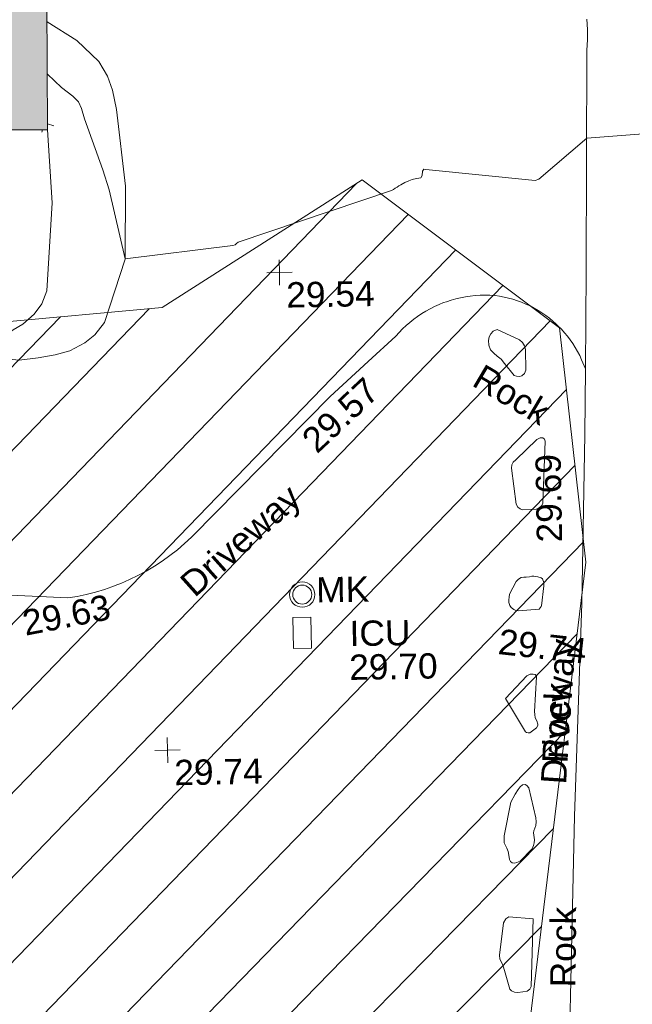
# Model space of a CAD drawing. Header units: millimetres. Extents: x -290717 to 520720, y -103372 to 287762.
# Tile 281 of 375: x 37616 to 46696, y 188060 to 202660. Entities that reach past the tile are written whole.
import ezdxf

# ---------------------------------------------------------------- set-up
doc = ezdxf.new("R2010")
doc.units = ezdxf.units.MM
doc.linetypes.add('IMPORT-HIDDEN2 _3_', pattern=[4762.5, 3175, -1587.5])
doc.linetypes.add('IMPORT-UG_ELEC_STREET LIGHTING_QLB2 _2_', pattern=[2700, 1500, -300.0000000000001, 0, -250, 150, -300.0000000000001, 0, -200])
for name, color, linetype, lineweight in [('00_TOPO_DRIVE_WAY', 7, 'Continuous', 9), ('00_UAV_DRIVE_WAY', 7, 'Continuous', 9), ('00_UAV_SURFACE', 7, 'Continuous', 9), ('A_RHA_Detail', 7, 'Continuous', 9)]:
    doc.layers.add(name, color=color, linetype=linetype, lineweight=lineweight)
for name, color, linetype, lineweight, true_color in [('00_TOPO_EAVE', 7, 'Continuous', 9, 0x666666), ('00_TOPO_FURN_MARKER_POST', 7, 'Continuous', 9, 0x666666), ('00_TOPO_LEVEL_SPOT', 7, 'Continuous', 9, 0x666666), ('00_TOPO_SERV_IC', 5, 'Continuous', 9, 0x0000ff), ('00_UAV_FORM_LINES', 7, 'Continuous', 9, 0x666666), ('00_UAV_ROCK', 40, 'Continuous', 9, 0xffbf00), ('01_DTM_CONTOUR_MNR', 7, 'Continuous', 9, 0xa5a552), ('12333-PUM-2D-U-0001-C01 - Rev2_REVIT IMPORT_dwg', 7, 'Continuous', 9, 0x767676), ('A_RHA_Line', 7, 'Continuous', 9, 0x00a600), ('PUM-CHAMBER EXTENTS', 6, 'IMPORT-HIDDEN2 _3_', 9, 0xff00ff), ('PUM-UNABLE TO SURVEY', 190, 'Continuous', 9, 0x7f00ff)]:
    doc.layers.add(name, color=color, linetype=linetype, lineweight=lineweight, true_color=true_color)
doc.styles.add('Swis721 Lt BT_2', font='swissl.ttf', dxfattribs={"height": 375})

# ---------------------------------------------------------------- blocks, each defined once
blk = doc.blocks.new('12333-PUM-2D-U-0001-C01 - Rev2_REVIT IMPORT_dwg_MSL_MarkerPost_SYM-2077183-Site Location Plan Existing')
at = {"layer": '00_TOPO_FURN_MARKER_POST', "color": 254, "true_color": 0xcccccc}
for radius in [499.9079004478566, 374.9309253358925]:
    blk.add_circle((0, 0), radius, dxfattribs=at)
blk = doc.blocks.new('12333-PUM-2D-U-0001-C01 - Rev2_REVIT IMPORT_dwg_MSL_Eaves_SYM_1-V11-Site Location Plan Existing')
at = {"layer": '00_TOPO_EAVE', "color": 254, "true_color": 0xcccccc}
for p, q in [((-116.0873754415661, -356.5791934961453), (-86.19056645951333, -264.7468129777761)), ((356.5791934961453, -116.0873754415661), (115.4054805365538, -37.57123127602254))]:
    blk.add_line(p, q, dxfattribs=at)
blk = doc.blocks.new('12333-PUM-2D-U-0001-C01 - Rev2_REVIT IMPORT_dwg_MM-2077200-Site Location Plan Existing')
at = {"layer": '00_TOPO_LEVEL_SPOT', "color": 254, "true_color": 0xcccccc, "flags": 128}
for points in [[(500.0000000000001, 0), (0, 0), (0, 500.0000000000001)], [(0, -500.0000000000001), (0, 0), (-500.0000000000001, 0)]]:
    blk.add_lwpolyline(points, dxfattribs=at)
blk = doc.blocks.new('12333-PUM-2D-U-0001-C01 - Rev2_REVIT IMPORT_dwg_MGS62954_T2_Galway_ITM_3d_Rev1-2077680-Site Location Plan Existing')
at = {"layer": '00_TOPO_DRIVE_WAY', "color": 254, "true_color": 0xcccccc, "flags": 128}
blk.add_lwpolyline([(533947310.7138579, 725731693.1597525), (533948599.1790669, 725732292.8675508), (533949364.8963825, 725732849.541381), (533950105.1134104, 725733681.8996902), (533950453.6158828, 725734585.561532), (533950796.9965962, 725736671.5550238), (533950912.4505009, 725740170.8279907), (533951015.7960494, 725742781.650399), (533951124.4683608, 725745445.0481578), (533951288.4688657, 725748596.3189428), (533951375.6958266, 725751100.1535034)], dxfattribs=at)
at = {"layer": '00_TOPO_SERV_IC', "color": 254, "true_color": 0xcccccc}
for p, q in [((533947001.7, 725748002.4), (533947001.7000001, 725748459.6)), ((533947268.4000001, 725748459.6000001), (533947001.7000001, 725748459.6)), ((533947268.4, 725748002.4), (533947268.4000001, 725748459.6000001)), ((533947001.7, 725748002.4), (533947268.4, 725748002.4))]:
    blk.add_line(p, q, dxfattribs=at)
at = {"layer": '00_UAV_DRIVE_WAY', "color": 254, "true_color": 0xcccccc, "flags": 128}
blk.add_lwpolyline([(533951375.6958266, 725751100.1535034), (533951399.9698442, 725752070.5524807), (533951347.4579881, 725752208.8916968), (533951319.6993831, 725752270.8278202), (533951289.3715116, 725752331.5472051), (533951256.5275788, 725752390.9433293), (533951221.2252042, 725752448.9119918), (533951183.5263202, 725752505.3514959), (533951143.4970632, 725752560.1628278), (533951101.2076583, 725752613.2498293), (533951056.7322958, 725752664.519368), (533951010.149, 725752713.8815), (533950981.160238, 725752742.605828), (533950931.3733101, 725752788.7348354), (533950879.6983719, 725752832.7385197), (533950826.226078, 725752874.5396836), (533950771.0502374, 725752914.0649933), (533950714.2676473, 725752951.2451082), (533950655.9779233, 725752986.0148019), (533950596.283326, 725753018.3130761), (533950535.2885793, 725753048.0832692), (533950473.1006893, 725753075.2731537), (533950409.8287544, 725753099.8350297), (533950345.5837751, 725753121.7258072), (533950280.4784589, 725753140.907082), (533950214.6270229, 725753157.345204), (533950148.1449925, 725753171.011335), (533950081.149, 725753181.8815), (533950075.8993683, 725753182.4194565), (533950003.3014632, 725753188.2146665), (533949930.5245606, 725753190.9647081), (533949857.696336, 725753190.664757), (533949784.9445548, 725753187.3153399), (533949712.3968481, 725753180.922332), (533949640.1804897, 725753171.4969496), (533949568.4221714, 725753159.0557274), (533949497.2477814, 725753143.6204919), (533949426.7821841, 725753125.2183213), (533949357.149, 725753103.8814999), (533949316.7717913, 725753090.0263288), (533949248.7087927, 725753064.1136196), (533949181.7906088, 725753035.3734576), (533949116.1346362, 725753003.8562629), (533949051.8560584, 725752969.6173273), (533948989.0676416, 725752932.7167177), (533948927.8795381, 725752893.2191703), (533948868.3990925, 725752851.193977), (533948810.730654, 725752806.7148644), (533948754.9753922, 725752759.8598641), (533948701.231121, 725752710.7111753), (533948649.5921263, 725752659.355022), (533948600.1490001, 725752605.8815), (533948182.4361826, 725752235.8470142), (533947610.149, 725751728.8814999), (533945533.149, 725749690.8814999), (533945519.3850471, 725749677.9841764), (533945415.0173705, 725749584.7456249), (533945306.8368167, 725749495.9593244), (533945195.0331712, 725749411.7810359), (533945079.8025755, 725749332.3584366), (533944961.3471837, 725749257.8308613), (533944839.8748062, 725749188.329056), (533944715.598547, 725749123.9749509), (533944588.7364292, 725749064.881445), (533944459.5110118, 725749011.1522083), (533944417.8121662, 725748995.829416), (533944328.149, 725748962.8815), (533944216.7718009, 725748926.7518312), (533944082.0883916, 725748888.7200195), (533943945.9305157, 725748856.3615239), (533943808.5370404, 725748829.7331123), (533943670.149, 725748808.8815001), (533942289.149, 725748899.8815)], dxfattribs=at)
at = {"layer": '00_UAV_FORM_LINES', "color": 254, "true_color": 0xcccccc, "flags": 128}
for points in [[(533943512.5773032, 725757357.148268), (533943948.892, 725757071.5235), (533944267.892, 725756754.5235), (533944393.892, 725756535.5235), (533944461.892, 725756326.5234998), (533944516.8919999, 725756039.5235), (533944631.8919999, 725754897.5235), (533944605.8919999, 725753817.5235), (533944283.8919999, 725752881.5235), (533944137.892, 725752704.5235001), (533943990.892, 725752587.5235001), (533943763.892, 725752473.5235), (533943546.892, 725752416.5235), (533943291.8919999, 725752376.5235), (533943008.892, 725752349.5235), (533942763.892, 725752376.5235), (533942050.6276703, 725752564.3694985)], [(533943493.0942482, 725755756.9265269), (533943539.8919999, 725754672.5235), (533943437.892, 725753368.5235), (533943362.892, 725753175.5235), (533943242.892, 725753023.5235), (533943072.892, 725752878.5235), (533942929.892, 725752798.5235), (533942596.9088913, 725752568.086699)]]:
    blk.add_lwpolyline(points, dxfattribs=at)
at = {"layer": '00_UAV_ROCK', "color": 254, "true_color": 0xcccccc, "flags": 128}
for points in [[(533950104.8919999, 725752677.5235002), (533950430.8919998, 725752521.5235), (533950472.892, 725752478.5234998), (533950501.8920001, 725752427.5235001), (533950516.892, 725752376.5235), (533950516.892, 725752065.5235), (533950496.8920001, 725752017.5235), (533950456.892, 725751984.5235001), (533950421.8919999, 725751977.5235001), (533950377.8919999, 725751981.5235001), (533950341.892, 725751993.5235001), (533950204.892, 725752172.5235001), (533950156.8919999, 725752235.5235), (533950097.892, 725752284.5235), (533950046.892, 725752328.5235001), (533949996.8920001, 725752378.5235001), (533949975.8919999, 725752446.5235), (533949973.892, 725752518.5235001), (533949981.892, 725752570.5235), (533950005.892, 725752614.5235), (533950043.892, 725752653.5235)], [(533950339.8920001, 725750085.5235), (533950278.8920001, 725750617.5235), (533950283.8919999, 725750667.5235001), (533950306.892, 725750706.5235), (533950346.892, 725750743.5235001), (533950663.892, 725751036.5235), (533950710.892, 725751061.5235), (533950750.892, 725751059.5235002), (533950773.8920001, 725751042.5235001), (533950787.892, 725751008.5235), (533950734.8919998, 725750087.5235), (533950716.892, 725750051.5235), (533950686.892, 725750024.5235001), (533950636.8919999, 725750006.5235), (533950433.8919999, 725749999.5235001), (533950396.892, 725750011.5235), (533950363.892, 725750036.5235001)], [(533950652.892, 725748521.5235), (533950345.8919999, 725748502.5235001), (533950308.8919999, 725748508.5235), (533950277.892, 725748524.5235), (533950239.892, 725748553.5235001), (533950218.892, 725748584.5235), (533950206.892, 725748626.5235001), (533950204.892, 725748665.5235001), (533950209.892, 725748708.5234998), (533950217.892, 725748752.5235), (533950319.892, 725748937.5235001), (533950353.892, 725748973.5234998), (533950393.8920001, 725748995.5235), (533950432.892, 725748997.5235001), (533950470.8919999, 725748998.5235001), (533950515.892, 725749002.5235001), (533950550.8920001, 725749010.5235002), (533950583.892, 725749009.5235001), (533950642.8919999, 725749002.5235001), (533950691.892, 725748984.5235), (533950710.892, 725748967.5235001), (533950728.892, 725748917.5235001), (533950728.892, 725748863.5235), (533950689.892, 725748567.5235), (533950685.8919999, 725748560.5235)], [(533950130.892, 725747206.5235), (533950450.892, 725747535.5235), (533950502.892, 725747557.5235001), (533950545.8920001, 725747558.5235001), (533950574.892, 725747551.5235001), (533950591.892, 725747535.5235), (533950597.892, 725747520.5235001), (533950559.892, 725747007.5235), (533950559.892, 725746960.5235), (533950567.8920001, 725746912.5235001), (533950587.892, 725746865.5235), (533950605.8919999, 725746817.5235), (533950602.892, 725746795.5235001), (533950581.892, 725746761.5235001), (533950480.892, 725746692.5235), (533950455.8919999, 725746692.5235), (533950434.892, 725746694.5235002), (533950416.8919999, 725746705.5235)], [(533950076.892, 725745168.5235), (533950184.892, 725745666.5235), (533950250.892, 725745785.5235), (533950293.892, 725745851.5235001), (533950326.892, 725745893.5235), (533950362.8919999, 725745920.5235001), (533950398.8920001, 725745925.5235001), (533950424.892, 725745911.5235001), (533950453.8919999, 725745874.5235001), (533950549.892, 725745427.5235001), (533950552.892, 725745367.5235), (533950546.8919999, 725745314.5235001), (533950530.892, 725745275.5235001), (533950516.892, 725745236.5235001), (533950511.8919999, 725745205.5235), (533950515.892, 725745172.5235002), (533950524.892, 725745102.5235), (533950518.8920001, 725745056.5235), (533950508.892, 725745017.5235), (533950485.892, 725744970.5235001), (533950304.892, 725744788.5235), (533950258.892, 725744768.5235), (533950219.8920001, 725744761.5235), (533950185.8919999, 725744769.5235001), (533950164.892, 725744786.5235), (533950149.8919999, 725744816.5235), (533950137.892, 725744883.5235), (533950128.892, 725744937.5235001), (533950111.892, 725744985.5235), (533950092.892, 725745026.5235), (533950075.8920001, 725745064.5235001)], [(533950482.892, 725743933.5235001), (533950435.8919999, 725742927.5235), (533950417.892, 725742889.5235), (533950374.8919999, 725742862.5235001), (533950310.8919999, 725742850.5235), (533950237.892, 725742842.5235001), (533950187.892, 725742850.5235), (533950145.892, 725742871.5235001), (533950119.8919999, 725742896.5235), (533950044.892, 725743172.5235), (533950024.892, 725743239.5235), (533950011.892, 725743277.5235), (533949978.892, 725743342.5235), (533949973.892, 725743403.5235001), (533950041.8919999, 725743878.5235), (533950080.8919999, 725743936.5235), (533950122.892, 725743966.5235)]]:
    blk.add_lwpolyline(points, close=True, dxfattribs=at)
at = {"layer": '00_UAV_SURFACE', "color": 254, "true_color": 0xcccccc, "flags": 128}
blk.add_lwpolyline([(533951399.969844, 725752070.5524806), (533951436.149, 725753516.8815), (533951506.149, 725756796.8815001), (533951514.822069, 725756949.8347802), (533951516.4819971, 725757062.322315), (533951517.0825115, 725757103.0170848), (533951512.9263622, 725757256.15968)], dxfattribs=at)
at = {"layer": '01_DTM_CONTOUR_MNR', "color": 254, "true_color": 0xcccccc, "flags": 128}
blk.add_lwpolyline([(533943503.1407624, 725756582.0871767), (533943707.4875532, 725756379.3667275), (533943873.5430464, 725756246.804636), (533943955.2089785, 725756163.1811144), (533944001.6346135, 725756060.6512678), (533944040.7900866, 725755909.7293441), (533944300.2267384, 725755148.7763203), (533944390.2685758, 725754849.4144701), (533944610, 725753820.0000002), (533946208.1269985, 725753989.6950063), (533946239.9265176, 725754002.9265177), (533946259.9504793, 725754022.9504794), (533946288.8891886, 725754038.3439654), (533948574.7822682, 725754764.0528082), (533948602.7714034, 725754778.6716682), (533948629.8446937, 725754798.5328262), (533948657.2133871, 725754815.8734869), (533948684.465618, 725754834.1339163), (533948712.1565289, 725754849.9354453), (533948771.2268491, 725754882.2043338), (533948834.8977584, 725754905.0454658), (533948884.6738573, 725754924.1230098), (533948948.9246247, 725754936.0576524), (533948979.6016418, 725754943.7972435), (533949012.1832222, 725754946.3487189), (533949031.7210945, 725754980.3265668), (533949038.4966836, 725755045.5634351), (533949055.9674923, 725755072.0833334), (533949086.0045086, 725755070.3856292), (533950704.8185246, 725754875.0297179), (533950758.357942, 725754897.2417829), (533951480, 725755490.0000001), (533953411.8869696, 725755608.1508324)], dxfattribs=at)
at = {"xscale": 0.375, "yscale": 0.375, "zscale": 0.375}
for name, p in [('12333-PUM-2D-U-0001-C01 - Rev2_REVIT IMPORT_dwg_MSL_Eaves_SYM_1-V11-Site Location Plan Existing', (533943450.8654614, 725755857.1142477)), ('12333-PUM-2D-U-0001-C01 - Rev2_REVIT IMPORT_dwg_MM-2077200-Site Location Plan Existing', (533946890.6734939, 725753579.7798787)), ('12333-PUM-2D-U-0001-C01 - Rev2_REVIT IMPORT_dwg_MSL_MarkerPost_SYM-2077183-Site Location Plan Existing', (533947146.1960328, 725748798.3340069)), ('12333-PUM-2D-U-0001-C01 - Rev2_REVIT IMPORT_dwg_MM-2077200-Site Location Plan Existing', (533945107.8273948, 725746527.2538913))]:
    blk.add_blockref(name, p, dxfattribs=at)
at = {"layer": '00_TOPO_DRIVE_WAY', "color": 251, "true_color": 0x666666, "char_height": 375, "attachment_point": 1, "line_spacing_factor": 1.005061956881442, "style": 'Swis721 Lt BT_2'}
for s, insert, width, rotation in [('29.69', (533950636.1989416, 725749507.5405397), 1495.902363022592, 89.99999999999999), ('Driveway', (533950631.2443063, 725745940.3328118), 2436.183848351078, 85.21360218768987)]:
    blk.add_mtext(s, dxfattribs=dict(at, insert=insert, width=width, rotation=rotation))
at = {"layer": '00_TOPO_FURN_MARKER_POST', "insert": (533947353.2796074, 725749051.7158097), "char_height": 375, "width": 907.0392105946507, "attachment_point": 1, "line_spacing_factor": 1.005061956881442, "style": 'Swis721 Lt BT_2'}
blk.add_mtext('MK', dxfattribs=at)
at = {"layer": '00_TOPO_LEVEL_SPOT', "char_height": 375, "width": 1495.902363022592, "attachment_point": 1, "line_spacing_factor": 1.005061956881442, "style": 'Swis721 Lt BT_2'}
for s, insert in [('29.54', (533946985.7808527, 725753432.4102246)), ('29.74', (533945202.8808528, 725746379.9102246))]:
    blk.add_mtext(s, dxfattribs=dict(at, insert=insert))
at = {"layer": '00_TOPO_SERV_IC', "color": 251, "true_color": 0x666666, "char_height": 375, "attachment_point": 1, "line_spacing_factor": 1.005061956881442, "style": 'Swis721 Lt BT_2'}
for s, insert, width in [('ICU', (533947836.8111334, 725748395.9746865), 1021.012723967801), ('29.70', (533947822.9003084, 725747895.5162591), 1495.902363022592)]:
    blk.add_mtext(s, dxfattribs=dict(at, insert=insert, width=width))
at = {"layer": '00_UAV_DRIVE_WAY', "color": 251, "true_color": 0x666666, "char_height": 375, "attachment_point": 1, "line_spacing_factor": 1.005061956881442, "style": 'Swis721 Lt BT_2'}
for s, insert, width, rotation in [('29.57', (533947147.6346742, 725751149.7520602), 1495.902363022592, 42.22267178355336), ('Driveway', (533945304.7287349, 725749056.332513), 2436.183848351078, 40.82881032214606), ('29.63', (533942967.1712978, 725748628.7379184), 1495.902363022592, 10.008047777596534)]:
    blk.add_mtext(s, dxfattribs=dict(at, insert=insert, width=width, rotation=rotation))
at = {"layer": '00_UAV_ROCK', "color": 251, "true_color": 0x666666, "char_height": 375, "attachment_point": 1, "line_spacing_factor": 1.005061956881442, "style": 'Swis721 Lt BT_2'}
for s, insert, width, rotation in [('Rock', (533949892.977274, 725752182.1800195), 1381.928849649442, 328.38), ('29.74', (533950068.6435916, 725748240.2409972), 1495.902363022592, 352.61615027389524), ('Rock', (533950659.1382333, 725746243.6110516), 1381.928849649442, 86.79836482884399), ('Rock', (533950718.0818681, 725742913.1002874), 1381.928849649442, 88.47552155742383)]:
    blk.add_mtext(s, dxfattribs=dict(at, insert=insert, width=width, rotation=rotation))
blk = doc.blocks.new('12333-PUM-2D-U-0001-C01 - Rev2_REVIT IMPORT_dwg-1620468-Site Location Plan Existing')
at = {"layer": 'PUM-CHAMBER EXTENTS', "true_color": 0xfff4d4}
h = blk.add_hatch(dxfattribs=at)
h.set_pattern_fill('FP_14', style=0, pattern_type=2)
h.set_pattern_definition([(45, (-533641079.65, -725615854.3560001), (-618.7184335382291, 618.7184335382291), [])])
h.paths.add_polyline_path([(291811.3501528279, 124468.6438213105), (306011.3501528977, 125163.6438213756), (309303.3501529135, 126382.6438213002), (310276.3501529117, 133352.6438213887), (309947.3501528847, 136832.6438213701), (307059.3501528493, 139075.6438213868), (304064.350152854, 137236.6438213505), (301560.095729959, 137051.9973635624), (288639.1046682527, 134790.0492880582), (288630.6430382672, 134386.5106702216), (288258.8263998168, 134391.7371872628), (288273.3501527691, 133230.6438212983), (288213.5074401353, 133220.9184094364), (288164.3501528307, 131103.6438213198), (291489.3501529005, 131422.6438213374), (291767.6562900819, 125412.2684225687)])
h.paths.add_polyline_path([(313541.3501529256, 126587.6438213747), (320416.1456552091, 127718.9519342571), (320290.3501528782, 137135.6438213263), (316922.3501528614, 136404.6438212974), (313381.3501528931, 137134.6438212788), (313031.3501529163, 130202.6438213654), (313364.3812648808, 127842.0409395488)])
h.paths.add_polyline_path([(305922.0501528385, 132148.04382128), (305930.0306085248, 132605.2438213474), (306188.7501528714, 132605.2438213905), (306180.769697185, 132148.0438213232), (306133.2633083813, 132148.0438213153)])
at = {"layer": 'PUM-UNABLE TO SURVEY', "color": 7, "true_color": 0xfff4d4, "flags": 128}
blk.add_lwpolyline([(288240.6965458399, 134391.9920332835), (288164.3501528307, 131103.6438213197), (291489.3501529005, 131422.6438213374), (291811.3501528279, 124468.6438213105), (306011.3501528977, 125163.6438213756), (309303.3501529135, 126382.6438213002), (310276.3501529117, 133352.6438213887), (309947.3501528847, 136832.6438213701), (307059.3501528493, 139075.6438213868), (304064.350152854, 137236.6438213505), (301580.3501529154, 137051.6438212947)], dxfattribs=at)
blk.add_blockref('12333-PUM-2D-U-0001-C01 - Rev2_REVIT IMPORT_dwg_MGS62954_T2_Galway_ITM_3d_Rev1-2077680-Site Location Plan Existing', (-533641079.6498471, -725615854.3561786))

msp = doc.modelspace()

# ---------------------------------------------------------------- hatches: boundary and pattern name
at = {"layer": 'A_RHA_Detail', "true_color": 0xc0c0c0}
h = msp.add_hatch(color=9, dxfattribs=at)
h.paths.add_polyline_path([(-80880.60083898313, -68502.79057078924), (-80400.86592458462, -68483.4150911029), (-80400.86592458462, -62984.64684182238), (-24474.85765180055, -63009.32043784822), (-24456.14471274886, -50840.30023854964), (-36622.55041054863, -50831.65104346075), (-36622.5504104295, -44228.57792609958), (-50959.05265825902, -44213.68205212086), (-50959.05265825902, -42573.78171509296), (-54563.93258049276, -42571.21897729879), (-54565.69773355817, -45054.17447471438), (-92408.82109324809, -45027.27149617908), (-92411.78875845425, -49201.74309219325), (-100061.9988811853, -49201.74309219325), (-100052.221444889, -64852.82557835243), (-86120.90825231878, -64852.82557835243), (-86092.16626519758, -62957.90041523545), (-84861.10047611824, -62957.90041520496), (-84854.79054275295, -68240.10973718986), (-80870.60226895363, -68240.10973718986)])
h.paths.add_polyline_path([(-137238.9269955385, -68461.93840922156), (-132719.7426408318, -68433.06336920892), (-132847.0731201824, -62850.0428228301), (-130454.6837966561, -62916.63108081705), (-130498.2830220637, -61355.8539363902), (-117581.136331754, -61423.42893434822), (-117492.3908565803, -49183.91309186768), (-125136.5200282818, -49178.47881939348), (-125133.5727033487, -45032.61887132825), (-163007.1824077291, -45005.69421944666), (-163007.1824077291, -44090.29634113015), (-163123.8521375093, -44090.21339942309), (-163122.6389897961, -42383.751842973), (-166563.8543420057, -42383.75184295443), (-166565.0349082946, -44044.3982420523), (-193158.4656786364, -44025.49275802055), (-193195.152889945, -62863.6565097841), (-137269.7106414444, -62916.63108078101), (-137254.3708868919, -65679.90523788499)])
h.paths.add_polyline_path([(120310.9497607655, -32334.2823016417), (120312.4652266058, -31610.73011961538), (133451.2244789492, -31638.24899384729), (133469.2230092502, -19717.98315777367), (121295.7536929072, -19692.48606427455), (121319.8434528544, -8190.941560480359), (112277.0825929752, -8172.001674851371), (112263.1769726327, -14811.12345451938), (78285.85310969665, -14739.95861435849), (78292.82277619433, -8167.077575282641), (76545.55099677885, -8163.40371230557), (69355.76844230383, -8152.931592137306), (69353.66597202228, -9156.746357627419), (68372.60878942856, -9154.691552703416), (68372.60878942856, -13705.52853212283), (69333.72334743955, -13707.54156767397), (69325.07112544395, -16249.53369225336), (66623.4489111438, -16249.53369225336), (66619.79243932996, -17995.29925522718), (65989.07757491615, -17995.29925522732), (65985.44262769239, -19730.78799479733), (57152.23993372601, -19712.28702423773), (57127.42535098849, -31559.89461998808), (70277.87165423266, -31587.43801817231), (70277.87165428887, -32271.74147154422), (78263.96947906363, -32285.12944888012), (78266.62669288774, -31019.79372153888), (112335.8856506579, -31091.15111856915), (112335.8856506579, -32317.57330550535), (119781.4233959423, -32333.17321910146)])
h.paths.add_polyline_path([(7503.71740934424, -1791.43926322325), (15482.43097389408, -674.0213230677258), (15484.0826184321, 148.1327206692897), (56188.28042539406, 205.5276654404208), (56155.8432600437, 14338.31663138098), (18016.62665932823, 14236.4814953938), (17967.9025208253, 34313.18372075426), (21727.10644861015, 34324.06926249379), (21708.9097307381, 40608.10218319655), (18009.66447156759, 40608.10218325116), (17995.54603703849, 45483.75063445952), (9770.084212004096, 45420.63294734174), (3966.216019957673, 45443.14492469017), (3984.771235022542, 14176.56786831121), (1023.062455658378, 14176.56786840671), (-276.5134647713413, 14190.52623465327), (-231.6790044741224, 5976.811441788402), (-226.4491536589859, 193.7444677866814), (1220.250839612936, 179.5999159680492), (7477.609307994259, 143.2867556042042), (7488.638446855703, -674.0213230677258)])
h.paths.add_polyline_path([(77755.59663317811, 53.47451145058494), (77729.51881611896, 1699.844979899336), (94464.47132486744, 1659.976083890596), (94606.37913471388, 17991.39023626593), (88810.41901146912, 18015.03260816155), (88799.89418497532, 14436.74271609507), (69413.88950349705, 14457.87738898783), (69377.35724448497, 99.62816357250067), (70760.85642036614, 92.0068082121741)])
h.paths.add_polyline_path([(61252.12079698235, 46453.95617369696), (105774.7348988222, 46472.68783510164), (105768.2642197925, 61852.61234310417), (92285.13876306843, 61852.61234310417), (92308.59670397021, 65784.30757142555), (96107.46680002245, 65767.6044524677), (96059.6808111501, 75209.20847378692), (101084.8427276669, 75071.88872768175), (104988.0046543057, 74765.36560410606), (108403.6894220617, 74363.84089439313), (112009.2703903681, 73787.25420864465), (115645.3524814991, 73049.69667210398), (116890.8108050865, 72761.69136255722), (120208.9929832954, 71893.18353872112), (120865.241739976, 71703.68487155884), (124135.6329505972, 70669.67317909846), (127435.6253142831, 69480.50055823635), (127820.4368655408, 69394.93141813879), (128274.3081769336, 69331.69585757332), (128731.879114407, 69306.66104520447), (129189.9401456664, 69320.00258265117), (129645.2782985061, 69371.62688830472), (130094.6997111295, 69461.17185607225), (130535.0520071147, 69588.00939078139), (130963.2464342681, 69751.2498188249), (131376.279516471, 69949.74812593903), (131771.254123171, 70182.11198906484), (132162.5575600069, 70460.54046602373), (132496.0921582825, 70741.69081117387), (132820.8713676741, 71064.98072578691), (133117.4593294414, 71414.31364276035), (133383.77568926, 71787.23923958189), (133616.5473239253, 72178.53728446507), (133817.1647262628, 72590.54524901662), (133982.6025969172, 73017.89547517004), (134111.7005086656, 73457.59040804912), (134203.5529320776, 73906.545904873), (134257.5155882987, 74361.61286220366), (134272.5462649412, 74819.59931534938), (134250.5259874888, 75277.29281749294), (134189.6227572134, 75731.48297750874), (134090.9274700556, 76178.98397761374), (133955.1324028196, 76616.65691996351), (133783.1900598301, 77041.4318434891), (133576.3064937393, 77450.3292564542), (133335.9328436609, 77840.48103831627), (133063.7551572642, 78209.15055536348), (132761.6825665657, 78553.75185442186), (132431.8338935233, 78871.86780505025), (132076.5227904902, 79161.26705200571), (131698.2415079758, 79419.91966864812), (131299.6434187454, 79646.01139199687), (131093.5942456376, 79746.34209763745), (132146.0467355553, 83110.22226149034), (122787.763295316, 86282.54285521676), (121604.3555410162, 82800.35918872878), (117095.9864226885, 83870.84033788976), (116841.9598400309, 83526.35449576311), (116120.5435466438, 91221.9361197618), (110237.7341284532, 91274.27491024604), (110194.3680786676, 90435.39030217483), (104988.0046543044, 90486.49901569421), (104973.2761846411, 94309.82427956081), (103746.1314668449, 94309.82427962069), (103839.9937121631, 122852.1474272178), (96365.09202303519, 122931.9599471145), (96350.3400238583, 123952.416858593), (104555.5505249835, 123902.1925258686), (104607.3234457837, 120248.5396157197), (125502.5015002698, 120134.193340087), (125662.0200253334, 137657.3796883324), (114479.5865733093, 137699.2256881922), (114382.3062641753, 129149.9458158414), (104644.1590035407, 129187.997507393), (104577.9931702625, 126217.3903165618), (101184.4926405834, 126159.1566967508), (101264.6166812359, 135959.2655565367), (89967.23177303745, 135988.8856164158), (89927.63362986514, 125823.6463181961), (93630.53562299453, 125840.7948842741), (93580.6568888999, 122931.9599471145), (88697.38835373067, 122904.7310127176), (88679.38989541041, 95739.0914377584), (86378.25848993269, 95739.0914377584), (86378.18187189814, 96178.10083375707), (83279.5074328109, 96200.92083330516), (83273.62493422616, 95735.74732136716), (70169.67509616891, 95733.22421950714), (70166.2684274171, 96272.07409350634), (66674.99731291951, 96257.14073659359), (66654.74538556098, 95755.71092140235), (65784.77231076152, 95755.71092140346), (65887.65094981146, 117470.6305650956), (53473.34271625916, 117487.9046429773), (53434.44066306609, 98570.4634906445), (40649.41626913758, 98570.46349066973), (40610.16711556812, 94406.01479082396), (38853.82372865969, 94410.36303444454), (38848.65589191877, 89463.65332732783), (40612.46601909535, 89518.45976927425), (40665.38257359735, 86257.73741131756), (38372.19584673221, 86305.7230928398), (38369.79373532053, 76901.0507917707), (50937.95125076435, 76944.40198877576), (50922.88567283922, 74598.78180893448), (56484.90611318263, 74588.85093774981), (56484.9061131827, 75194.85181998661), (92465.40372273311, 75233.02581663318), (92645.92783659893, 71766.64845097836), (89810.5550181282, 69362.83965827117), (85313.16173971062, 69360.94750424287), (85313.16173971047, 66907.40508090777), (75210.14498260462, 66903.15451592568), (75210.14498260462, 63815.70944554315), (70819.40014306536, 63815.70999204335), (70819.21601502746, 64253.35708063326), (69456.8341568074, 64253.35708063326), (69455.71957374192, 66901.99623168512), (61303.3285675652, 66898.56680686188), (61304.56054652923, 63970.32021231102), (70500.41048205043, 63970.32021223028), (70500.40885431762, 61852.59006210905), (61245.64388480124, 61848.69637492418), (61252.12079698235, 46455.07044720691)])
h.paths.add_polyline_path([(-17153.16561239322, 48569.32684293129), (-17153.16561227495, 60770.38083690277), (-29362.88357762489, 60774.7042869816), (-29362.88357762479, 67399.20394583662), (-43507.25361058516, 67405.01911302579), (-43488.53133082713, 69093.07334179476), (-45766.41866234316, 69109.32868391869), (-45794.34620035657, 67405.01911302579), (-47272.11273197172, 67404.21245453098), (-47272.44887636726, 66454.91798912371), (-86004.56386335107, 66468.6329952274), (-86006.66970790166, 60521.58362724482), (-92662.8772251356, 60521.58362724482), (-92666.53762789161, 50184.35611936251), (-79752.016597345, 50179.78302554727), (-79752.016597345, 48591.49323813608), (-17157.71631240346, 48569.32845421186)])
h.paths.add_polyline_path([(-201056.4185879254, 48628.75479108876), (-138377.9751621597, 48634.64535782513), (-138377.9751621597, 50133.28202330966), (-125467.710581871, 50134.49533928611), (-125468.6909603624, 60566.19036866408), (-132186.8595615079, 60565.86652591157), (-132187.4203588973, 66533.01978768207), (-170643.3098734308, 66805.61809689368), (-170643.3098732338, 67738.78475851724), (-200340.0100486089, 67488.93693767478), (-200348.7175167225, 60827.7802510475), (-201057.5650552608, 60827.71357562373), (-201056.6510294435, 51102.0431337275)])
h.paths.add_polyline_path([(-240051.5126725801, 54769.1949116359), (-239444.4902595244, 54811.10754483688), (-239186.5396225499, 54841.92927608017), (-238764.8191578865, 54940.98166103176), (-238382.4735933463, 55122.46891391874), (-237990.3402229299, 55354.87497237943), (-237269.2031026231, 55936.21514997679), (-237030.2712443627, 56228.66101920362), (-236793.0039600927, 56569.31473977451), (-236554.5880579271, 57004.26389721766), (-236432.7219585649, 57267.46508911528), (-236300.0815274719, 57753.26239002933), (-236250.7285154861, 58017.17885687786), (-236235.6490610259, 58516.21786795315), (-236233.2538430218, 58987.85640057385), (-236213.702979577, 59823.48083772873), (-236363.8287856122, 59820.8603820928), (-236634.0279869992, 60698.06075831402), (-236391.9547756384, 61432.1972634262), (-236225.4740089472, 61435.10319604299), (-236201.6036570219, 62637.68779599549), (-232563.5271750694, 62639.28734435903), (-232563.5271750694, 63049.03842407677), (-232732.1945866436, 63049.15302221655), (-232860.1521278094, 63457.9589027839), (-232731.6068089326, 63914.24862701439), (-232560.8209657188, 63914.24862701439), (-232521.9864006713, 70597.99604498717), (-240628.6947850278, 70598.85496274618), (-240629.7923196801, 72350.98321581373), (-246412.6011213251, 72347.36085937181), (-246412.6011213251, 70616.45923939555), (-254449.5805725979, 70618.60952619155), (-254454.637144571, 70754.06491724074), (-254469.7140363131, 73191.6627625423), (-263883.2532625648, 73267.83063692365), (-263902.4181505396, 68260.74348557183), (-263714.8217520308, 68259.82096576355), (-263552.9672900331, 67819.6543439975), (-263719.0883117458, 67392.20684197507), (-263913.629869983, 67392.20684288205), (-263956.7001914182, 58633.76423459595), (-260181.1963171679, 58611.22607638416), (-260192.3146984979, 56354.25111578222), (-257184.684388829, 56339.46086010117), (-257213.4419958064, 57092.93866025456), (-257338.5163846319, 57093.27331227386), (-257471.0109295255, 57531.7457231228), (-257338.5163845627, 58062.22513700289), (-257203.4956297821, 58064.06881293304), (-257173.5751889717, 58598.54056827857), (-256478.2273617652, 58575.27357918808), (-256478.2273617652, 58788.51859477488), (-256013.0091299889, 58911.92701537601), (-255397.0786589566, 58780.99767608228), (-255397.0786664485, 58595.98242230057), (-243809.8853614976, 58585.92793205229), (-243805.3570672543, 58352.04527760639), (-243740.9394682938, 57884.52572396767), (-243619.083060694, 57421.84877501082), (-243424.3877541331, 56943.65915328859), (-243247.1437899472, 56608.24157716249), (-243003.0710577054, 56249.99021479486), (-242732.2093200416, 55932.75703086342), (-242371.7230179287, 55603.12658814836), (-242141.2551255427, 55424.88676771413), (-241804.9643038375, 55216.88439829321), (-241529.464082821, 55077.02869058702), (-241100.6275144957, 54917.18295005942), (-240836.2134980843, 54840.82833179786), (-240453.4486196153, 54788.6078413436), (-240203.3756532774, 54776.52967577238)])
h.paths.add_polyline_path([(40276.69022620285, 59895.3641775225), (40328.62676026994, 69196.9439153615), (36588.99968782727, 69217.82459101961), (36619.46637569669, 74674.25962431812), (32264.36460075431, 74687.02318924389), (32233.48293864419, 69156.26826309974), (11916.69390488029, 69269.70959690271), (11966.66200108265, 78218.75165977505), (29087.50901742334, 78123.15526811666), (29143.44567202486, 88141.13700481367), (15719.34879623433, 88216.09212957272), (15732.60379610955, 90589.99788900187), (4594.294101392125, 90652.19003492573), (4525.129359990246, 78265.12250452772), (10096.76365550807, 78234.01258734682), (10077.43887221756, 74773.03821913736), (4547.641142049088, 74803.91453678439), (4465.579974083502, 60107.16002351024), (19125.89094757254, 60025.30234268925), (19139.86249371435, 62527.53804648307), (31738.59196305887, 62457.19146407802), (31724.55430855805, 59943.11609818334), (38369.79364222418, 59906.01157297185)])
h.paths.add_polyline_path([(-246083.0241259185, 72334.29150213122), (-246083.0594797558, 72334.30275087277), (-246208.2905500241, 72334.29150213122)])
h.paths.add_polyline_path([(-114575.3004830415, 112178.0758696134), (-114575.3246436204, 112178.0758696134), (-114707.2752166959, 115801.5811617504)])
h.paths.add_polyline_path([(-154699.9178766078, 101760.4080976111), (-114382.0503338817, 101776.0542915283), (-114382.0503338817, 106926.936016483), (-113755.641395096, 106927.1791078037), (-113757.5507412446, 111847.2721532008), (-114431.6837526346, 111847.2721532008), (-114431.8098651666, 112178.075869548), (-114575.3004830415, 112178.0758696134), (-114578.9984943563, 121707.2390834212), (-123056.9849702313, 121707.2390834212), (-123068.8201032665, 156452.7036899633), (-119381.2340625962, 156454.1347343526), (-119381.2340625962, 160165.8603541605), (-115501.031452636, 160167.3661472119), (-115503.3750945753, 166206.5793118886), (-132411.7987151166, 166599.6604729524), (-132411.8243306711, 166665.6603411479), (-135275.0124468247, 166664.5489553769), (-135275.0124468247, 166628.1883102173), (-135911.3205077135, 166628.1944503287), (-135911.3479256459, 166352.1604668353), (-152521.1633846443, 166345.7145607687), (-152518.3680955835, 159142.6836790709), (-150699.3133726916, 159117.9265656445), (-150755.6690356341, 122560.6912032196), (-151059.2005266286, 122560.6912032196), (-151061.0981347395, 121302.4374931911), (-154138.3148337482, 121372.6012653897), (-154138.3148337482, 121865.183451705), (-154704.3888425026, 121867.2611370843), (-154688.5451973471, 119352.3937021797), (-154745.5933227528, 119352.3715636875), (-154745.5763474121, 118722.1532660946), (-160794.1544526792, 118748.744283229), (-160794.1544527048, 119410.5425977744), (-163852.1622693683, 119422.408321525), (-163855.0715294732, 118762.2003111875), (-167568.6765459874, 118778.5256058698), (-166634.6619849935, 124395.1277019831), (-166843.6206842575, 124471.2090400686), (-167568.6765459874, 124707.6250904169), (-168028.2173235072, 124841.3808643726), (-168630.5006276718, 124991.3056740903), (-169238.2056070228, 125117.4693074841), (-169850.3952285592, 125219.6772877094), (-170466.1255403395, 125297.7720169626), (-171089.1102599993, 125351.8553033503), (-171704.4065937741, 125381.1774254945), (-172325.0479971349, 125386.3595015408), (-172782.2248668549, 125374.5832363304), (-173401.7764236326, 125337.4554476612), (-174019.3926983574, 125276.0328036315), (-174634.1213722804, 125190.4100127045), (-175245.0145766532, 125080.7190996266), (-176047.1958093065, 124895.7675261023), (-176665.4852587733, 124724.7228134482), (-177045.3001228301, 124609.1129151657), (-177631.5127793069, 124405.2077276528), (-176665.4852586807, 118818.5158793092), (-177558.9402083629, 118822.4435769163), (-177662.2853368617, 125263.4341236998), (-176365.3912352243, 126542.9270807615), (-159462.2970490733, 126319.9103917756), (-157057.7396790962, 128609.0850976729), (-157060.6673204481, 136153.1661957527), (-158638.8016610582, 137740.2441626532), (-159352.3735831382, 137740.2441626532), (-161634.4140635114, 140201.1078539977), (-168727.9404946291, 140256.8191147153), (-171035.0401162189, 137942.884730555), (-174184.1459014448, 137942.884730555), (-176460.1168228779, 140292.2858551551), (-177341.68569345, 140292.285855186), (-177341.7114445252, 140358.4281613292), (-183428.5803825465, 140356.0660244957), (-185921.6385984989, 137917.4639097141), (-185921.6385985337, 131757.309115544), (-186906.8767412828, 131756.9267734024), (-187725.3914540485, 130809.9989183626), (-187724.0588902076, 127376.1828149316), (-186481.0281350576, 126304.557648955), (-186479.4846755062, 122327.2959175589), (-185176.2828158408, 121059.4673825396), (-180304.1129154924, 121059.4673825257), (-180304.1136492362, 118802.0484409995), (-193555.3706955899, 118802.0484409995), (-193555.3686998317, 133117.8341649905), (-192593.6442938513, 133118.2073819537), (-192593.6442938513, 134200.8158367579), (-192224.6284783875, 134200.9592041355), (-192225.5653014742, 136615.0101267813), (-192595.0012461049, 136615.0101267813), (-192595.4357332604, 137734.4745166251), (-193589.2709668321, 137734.4746851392), (-193589.2685988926, 147474.5705834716), (-193163.2062206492, 147492.8644728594), (-192606.8095195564, 147551.4951472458), (-192359.9383250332, 147589.5931622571), (-192199.8207947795, 147616.5827293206), (-191882.7548926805, 147682.9245600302), (-191568.5380071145, 147761.6632019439), (-191020.2573150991, 147932.4221712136), (-190950.5841382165, 147955.8263236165), (-190647.7999969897, 148070.951423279), (-190349.769078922, 148197.8750093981), (-190056.9509284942, 148336.4013817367), (-189769.7970512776, 148486.316942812), (-189375.4954991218, 148717.2624196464), (-189132.9060261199, 148873.2749095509), (-188867.5421091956, 149059.0543930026), (-188609.6764469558, 149255.1087866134), (-188354.9814056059, 149465.3525772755), (-188079.6339208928, 149713.8792482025), (-187884.9836199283, 149901.8220103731), (-187538.2510284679, 150274.4802367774), (-187446.2998447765, 150378.396083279), (-187241.3270201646, 150629.2310214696), (-187046.3599558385, 150887.9197697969), (-186861.699277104, 151154.0634500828), (-186546.1373636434, 151669.8298752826), (-186524.4196769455, 151707.063245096), (-163675.289831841, 151669.8298752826), (-163687.5843044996, 148134.0767945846), (-157303.6541541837, 148136.4921063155), (-157303.6541541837, 155759.9150161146), (-157557.4317586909, 155765.0384228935), (-157555.9168973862, 166678.0466575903), (-187009.2021991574, 166699.7464767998), (-187013.0952111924, 162054.4009359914), (-188707.1775469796, 162044.5925187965), (-188705.9961893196, 155021.5333641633), (-188737.9999316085, 154650.5326603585), (-188799.0133970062, 154283.1866125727), (-188857.2045401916, 154035.4341107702), (-188966.1106131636, 153679.3368924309), (-189102.6200311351, 153332.8820747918), (-189265.8911677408, 152998.2056672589), (-189454.9174010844, 152677.3710606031), (-189645.2484685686, 152421.322012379), (-189916.9563410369, 152104.2450531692), (-190212.7041973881, 151809.4634871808), (-190530.6686598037, 151538.7947475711), (-190868.889367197, 151293.9075915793), (-191225.2810786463, 151076.3118324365), (-191597.6465194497, 150887.3490190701), (-192092.8415776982, 150682.5621956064), (-192485.2937347, 150569.6612301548), (-192903.8930807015, 150482.2408890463), (-193187.215491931, 150440.8868273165), (-193594.1866364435, 150407.1257787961), (-193594.5953882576, 151459.989522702), (-205369.2399268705, 151455.4201248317), (-205354.452352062, 113350.0822379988), (-207187.1580384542, 113349.3709450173), (-207184.3024929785, 105991.0636522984), (-205312.8709512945, 105991.0636522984), (-205311.2365670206, 101769.6553082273), (-175488.645120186, 101781.2285901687), (-175488.645120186, 110889.6985621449), (-154703.462766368, 110897.5679794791), (-154700.5193329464, 103310.2697088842)])
h.paths.add_polyline_path([(193735.9435692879, 113047.8274775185), (208865.0938716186, 114991.026643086), (208976.1154122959, 114126.6471161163), (216447.8967330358, 115086.3281915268), (216038.7305308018, 118271.970241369), (232648.5073383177, 120405.3421627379), (233425.9936153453, 114352.0734369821), (240632.2017567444, 115277.6440986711), (239854.8412683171, 121329.9334728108), (256406.8682407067, 123455.8879629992), (257091.7572256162, 118089.1198988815), (264572.287122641, 119040.8180953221), (261877.8350554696, 138524.7609215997), (259178.7147038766, 138221.6086023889), (259197.3483654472, 137439.0084132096), (254686.1480587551, 136897.0007613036), (255412.6810205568, 131314.8303174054), (240852.7447965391, 129522.4514055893), (239771.0426540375, 137918.8519126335), (240649.582243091, 138010.1984551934), (240062.3063116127, 142776.6750342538), (239165.7694641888, 142685.0143484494), (237630.9646614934, 151018.3171733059), (266172.8791088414, 154560.7889781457), (271297.187694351, 142612.4006970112), (276531.7397502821, 144861.0987145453), (274941.5029779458, 148527.903728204), (302074.530765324, 160134.9084326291), (300215.9323773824, 164320.1841173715), (301528.161327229, 164907.0997990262), (300405.1237791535, 167477.8916353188), (299016.6944531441, 166945.7181825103), (295626.7488506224, 174518.7544287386), (294333.0289184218, 177537.1551681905), (287288.847594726, 174518.7544287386), (289427.6893504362, 169661.0163464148), (272956.7816584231, 162557.1203578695), (271943.2187786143, 164897.4305293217), (267016.3118217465, 162764.0369715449), (268502.3094164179, 159357.043014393), (265200.4029571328, 157946.4096681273), (226856.4166955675, 153146.7821791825), (227510.3041274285, 148852.0205335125), (228280.9873164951, 141179.0007484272), (227302.3544112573, 141050.2812999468), (227895.3788231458, 136433.1758633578), (228748.5501749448, 136523.8855003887), (229602.307730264, 128023.7667641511), (217691.2359889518, 126493.8999679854), (217642.3600127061, 126874.4332670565), (215138.5007311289, 126552.8357430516), (215194.9980427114, 126112.9650749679), (215015.6132225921, 126089.9247571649), (214840.967257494, 127449.6644606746), (192258.7012018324, 124549.1816390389), (193486.3576426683, 114991.026643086)])
h.paths.add_polyline_path([(-78076.24179098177, 117605.518872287), (-78076.23951907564, 117610.0871212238), (-78070.31812256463, 129485.733079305), (-74723.15926546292, 129478.3852560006), (-74723.15926546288, 125435.7860625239), (-48015.64546089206, 125380.0246061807), (-47996.55031653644, 135872.5822179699), (-61198.159180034, 135901.5630078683), (-74714.72264147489, 135923.5088764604), (-74723.62876031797, 131865.2975510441), (-78070.31812256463, 131872.6421692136), (-78062.97909490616, 149549.768943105), (-58292.26570494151, 149541.5607197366), (-58292.26570494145, 148946.2407608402), (-37707.70924049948, 148937.6946534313), (-37707.70924049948, 159740.0690313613), (-44148.26955758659, 159742.7429641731), (-44148.26955758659, 162961.3319175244), (-49829.95437586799, 162961.3319175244), (-49830.92144141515, 160632.0129326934), (-78494.0902662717, 160643.9130440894), (-78494.0902662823, 161615.1537737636), (-78739.22585210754, 161615.2555472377), (-78691.79195364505, 168187.9195488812), (-90844.5764503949, 168126.8149080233), (-90962.52567696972, 152686.7636278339), (-89064.97866810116, 152685.97582136), (-89079.54115383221, 117610.0871212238), (-78374.80210165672, 117605.6428258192)])
h.paths.add_polyline_path([(69254.82576126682, 129235.9722870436), (69259.97086178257, 136167.7892474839), (86068.0992678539, 136131.0235193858), (86008.66431381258, 164703.3084147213), (58789.63167882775, 164723.5115811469), (58789.63167882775, 170119.2062865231), (54460.16324890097, 170122.4198087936), (54457.21717773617, 166153.2792453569), (47042.21516498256, 166158.7829869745), (47041.10931533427, 164668.9097040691), (39173.27935198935, 164674.7495545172), (39172.83712618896, 164078.9539098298), (17014.87910992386, 164095.400525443), (17002.38841206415, 147267.1142245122), (12659.63471563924, 147267.1142245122), (12653.6008753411, 139137.9291796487), (17031.41608901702, 139134.6797717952), (17024.58791744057, 129935.3194463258), (39191.34773726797, 129918.8662983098), (39191.34773726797, 129258.2867272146), (69014.0340609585, 129236.1510132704)])
h.paths.add_polyline_path([(39265.62356917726, 139467.8223435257), (33050.91021530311, 139484.1586867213), (33087.56357182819, 153427.9220784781), (39277.60130890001, 153411.6505991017), (39277.60130890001, 152830.3127277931), (43058.29603858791, 152820.3745823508), (43024.83899408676, 140092.5601633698), (39267.2657899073, 140092.5601633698)])
h.paths.add_polyline_path([(1979.548949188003, 189123.2414339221), (18699.10403225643, 189180.0465563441), (18678.46874727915, 195253.6675675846), (24349.02704558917, 195272.9334349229), (24334.96888369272, 199550.7690689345), (28829.78348971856, 199566.0403168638), (28798.35772162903, 208815.6446465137), (24334.94961552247, 208806.1514042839), (24333.90624838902, 209113.2475694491), (16811.59093053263, 209087.6902915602), (16806.58456496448, 208843.590909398), (6772.293057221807, 208809.4991440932), (6797.166076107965, 201488.5780549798), (-8471.058649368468, 201436.7038403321), (-8471.058649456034, 200429.0172029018), (-11856.09020773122, 200417.5164702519), (-11823.72827012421, 190892.3684139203), (-7614.729360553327, 190904.9356358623), (-7614.729360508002, 190170.8290169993), (-4608.619189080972, 190169.2993656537), (-4608.238782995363, 190916.8832264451), (1973.379031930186, 190939.2444093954), (1977.122761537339, 189837.3456606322)])
h.paths.add_polyline_path([(-20506.2213294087, 190640.028646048), (-20122.28942212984, 206347.1214480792), (-41550.34215554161, 207015.255795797), (-41462.26177905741, 210449.6195896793), (-31391.41053375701, 210152.0276719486), (-31078.64493158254, 223862.574366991), (-44305.08575746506, 224230.797228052), (-44490.79956595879, 211865.5542346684), (-47510.12209651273, 211942.9901386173), (-47722.57925074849, 203659.0205615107), (-47076.06680551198, 203635.3001466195), (-47175.4684425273, 199531.9403872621), (-46801.21126120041, 199520.4703265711), (-46873.68175963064, 195478.589946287), (-44600.40472249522, 195425.25597799), (-44685.88459510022, 192243.2795180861), (-38073.99929110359, 192135.6564361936), (-38104.39995468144, 191126.9722513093), (-21537.79264469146, 190668.5723413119)])
h.paths.add_polyline_path([(16801.02360974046, 195961.5001375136), (9656.615133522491, 196015.1086064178), (9643.83815057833, 199513.9922857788), (11631.77992465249, 199485.8321209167), (11631.79209405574, 203322.2460457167), (16806.58456511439, 203391.4855727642), (16801.04077099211, 195984.4293109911)])
h.paths.add_polyline_path([(122084.9263243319, 200536.2570557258), (122088.180516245, 206386.1947929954), (125211.1061637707, 206386.1947929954), (125211.1162733, 206645.8932838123), (126202.709897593, 206645.8932838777), (126203.0204768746, 207041.0477229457), (130401.4034740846, 206979.0758390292), (130444.269112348, 209883.2802976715), (126202.8383602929, 209945.883203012), (126203.0204768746, 214624.1281189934), (127364.7919503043, 214624.1281189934), (127365.2106673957, 225380.2058570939), (126159.8599207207, 225380.2527798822), (126207.4133336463, 241475.3410923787), (119482.541129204, 241495.8747302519), (119479.204156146, 246182.0096278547), (109943.9121324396, 246175.219673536), (109953.2702600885, 233033.3814297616), (115000.5285021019, 233033.3814296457), (114999.5792924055, 208653.4991933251), (112026.3032629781, 208653.4991933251), (112024.3519988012, 200538.6764491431), (122024.6079402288, 200536.271559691)])
h.paths.add_polyline_path([(30087.05071628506, 200986.75440713), (38030.67179073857, 201028.6865661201), (38030.67179073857, 202922.9731661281), (38109.89531489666, 202923.3913649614), (38067.25569093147, 208827.6066631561), (38013.35839375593, 208827.667223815), (38012.38630312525, 209012.5383931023), (30044.90685988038, 208970.4802974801), (30060.65944993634, 205986.3119354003)])
h.paths.add_polyline_path([(195986.2599411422, 205661.5722736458), (202896.8751332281, 206052.0074670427), (202676.886254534, 209945.7611691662), (195766.2710618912, 209555.325975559)])
h.paths.add_polyline_path([(-91652.40581580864, 206392.6172135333), (-79454.24421187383, 206432.5105635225), (-79629.29258199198, 238245.6998510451), (-68904.21147484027, 238215.095164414), (-68918.56040493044, 246314.0782553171), (-68756.515268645, 246312.9061543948), (-68755.20581930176, 246638.9786699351), (-79620.07671794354, 246651.3624133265), (-79606.5628449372, 247343.5411849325), (-82154.50636787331, 247318.0695596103), (-82154.50636787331, 247488.1275895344), (-91640.64698348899, 247472.5371040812), (-91638.72040628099, 246846.4753752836), (-131470.3702759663, 246641.42150215), (-131470.3702759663, 250159.5419305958), (-142857.1087886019, 250176.7939677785), (-142864.0554935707, 246220.0701029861), (-165118.8027587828, 246272.3986783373), (-165040.0492656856, 253907.936045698), (-178677.4727934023, 253929.5079730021), (-178699.5521575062, 238176.7234097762), (-138599.3373496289, 238209.4781454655), (-138548.4479938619, 206627.5237025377), (-126646.6702863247, 206572.2299428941), (-126666.6805510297, 234825.8818836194), (-124962.7180531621, 234825.9534805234), (-124969.0241559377, 234688.4891474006), (-91595.61129713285, 234664.3133306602), (-91650.87307429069, 207155.5994723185)])
h.paths.add_polyline_path([(142123.7078306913, 209113.5383730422), (152768.4446292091, 209127.3137315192), (152745.2992288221, 227012.6338093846), (142100.5623961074, 226998.8584508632), (142121.8067345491, 210582.5602414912)])
h.paths.add_polyline_path([(168998.8561285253, 209274.9592350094), (169026.8416078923, 226860.3446541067), (161686.6780313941, 226876.6646907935), (161647.6783165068, 209291.3037608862), (168846.6177107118, 209275.2977201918)])
h.paths.add_polyline_path([(49761.46820716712, 218476.567809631), (49794.00484362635, 223316.1680811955), (41274.07755979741, 223363.4010619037), (41273.58999769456, 223290.879563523), (32187.30576793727, 223351.9666549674), (32202.10532416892, 225553.2987455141), (20081.8372469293, 225634.7833114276), (20035.26675877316, 218707.7438838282), (31566.33951793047, 218630.2204926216), (31566.12891728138, 218598.8950898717), (49547.01686615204, 218478.0095661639)])
h.paths.add_polyline_path([(162361.9830851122, 234154.0520866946), (162366.6425722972, 241589.9129272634), (135261.1026964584, 241630.986197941), (135249.0888707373, 234197.8735112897), (160249.0277027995, 234157.467167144)])
h.paths.add_polyline_path([(176458.8604388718, 246709.572470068), (176516.248447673, 252173.1529805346), (168884.2833866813, 252253.3171281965), (168934.8652923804, 257068.9279575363), (164355.0504715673, 257117.0331241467), (164296.1746742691, 251511.8088120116), (164416.8965511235, 251510.5407811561), (164367.8024342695, 246836.5737543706), (172300.1975056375, 246753.2539686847)])

# ---------------------------------------------------------------- linework, layer by layer
at = {"layer": 'A_RHA_Line', "color": 7}
for p, q in [((38030.67179071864, 201028.6865662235), (38020.67265895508, 202922.9203834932)), ((37146.59212802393, 201024.0197564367), (38030.67179071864, 201028.6865662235))]:
    msp.add_line(p, q, dxfattribs=at)

# ---------------------------------------------------------------- block references
at = {"layer": '12333-PUM-2D-U-0001-C01 - Rev2_REVIT IMPORT_dwg', "color": 254, "linetype": 'IMPORT-UG_ELEC_STREET LIGHTING_QLB2 _2_', "true_color": 0xffd4d4, "rotation": 0.9999999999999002}
msp.add_blockref('12333-PUM-2D-U-0001-C01 - Rev2_REVIT IMPORT_dwg-1620468-Site Location Plan Existing', (-261895.0770586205, 55869.5817132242), dxfattribs=at)

doc.saveas('drawing.dxf')
